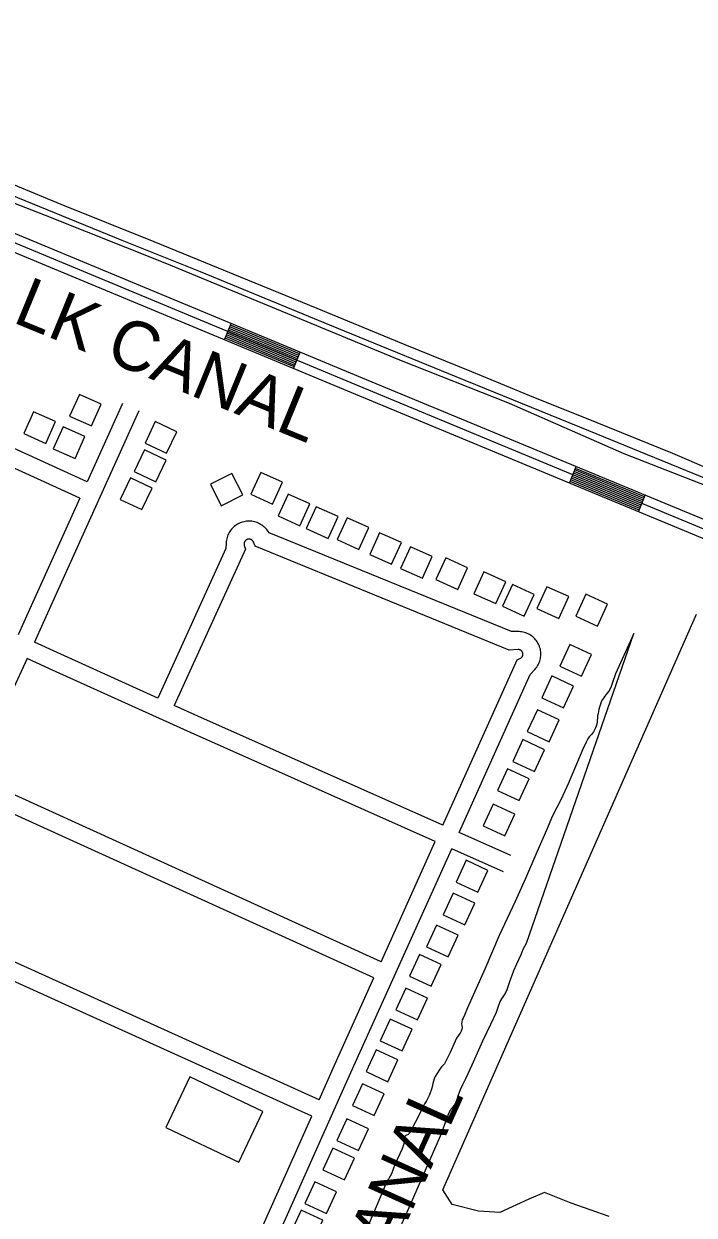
# Model space of a CAD drawing. Extents: x 3677843 to 3715951, y 511991 to 537744.
# Drawn here: x 3711919 to 3713040, y 533449 to 535442 of the extents above; entities that cross this region are included whole.
import ezdxf

# ---------------------------------------------------------------- set-up
doc = ezdxf.new("R2010")
doc.units = 0
for name, color, linetype in [('V-BLDG-OTLN', 7, 'Continuous'), ('V-FLOD-BASE', 7, 'Continuous'), ('V-LEVE-TOET', 7, 'Continuous'), ('V-RIVR-IDEN', 7, 'Continuous'), ('V-ROAD-CNTR', 7, 'Continuous'), ('V-SITE-VEGE', 7, 'Continuous'), ('V-TOPO-SHOR', 7, 'Continuous')]:
    doc.layers.add(name, color=color, linetype=linetype)

msp = doc.modelspace()

# ---------------------------------------------------------------- linework, layer by layer
at = {"layer": 'V-BLDG-OTLN'}
for points in [[(3711995.2, 534785.6), (3712031.8, 534769.3), (3712048.1, 534805.8), (3712011.5, 534822.1)], [(3711918.6, 534756.5), (3711955.2, 534740.2), (3711971.5, 534776.7), (3711934.9, 534793)], [(3711967.9, 534731.2), (3712004.4, 534714.9), (3712020.7, 534751.4), (3711984.2, 534767.7)], [(3712138.4, 534776.7), (3712121.3, 534740.5), (3712157.5, 534723.5), (3712174.6, 534759.6)], [(3712120.3, 534729.2), (3712103.3, 534693), (3712139.5, 534676), (3712156.5, 534712.1)], [(3712249, 534635.9), (3712284.8, 534653.9), (3712266.8, 534689.6), (3712231.1, 534671.7)], [(3712298.4, 534655.2), (3712334.8, 534638.7), (3712351.4, 534675.1), (3712314.9, 534691.6)], [(3712097, 534682.5), (3712080, 534646.3), (3712116.2, 534629.3), (3712133.2, 534665.5)], [(3712344.1, 534619), (3712380.5, 534602.4), (3712397.1, 534638.8), (3712360.6, 534655.4)], [(3712391.2, 534597.8), (3712427.6, 534581.3), (3712444.2, 534617.7), (3712407.7, 534634.2)], [(3712442.8, 534579.4), (3712479.2, 534562.8), (3712495.7, 534599.3), (3712459.3, 534615.8)], [(3712497.3, 534554.4), (3712533.7, 534537.9), (3712550.3, 534574.3), (3712513.8, 534590.8)], [(3712549, 534531), (3712585.4, 534514.5), (3712602, 534550.9), (3712565.6, 534567.4)], [(3712608, 534512.3), (3712644.4, 534495.7), (3712661, 534532.2), (3712624.6, 534548.7)], [(3712671.7, 534488.6), (3712708.1, 534472.1), (3712724.7, 534508.5), (3712688.3, 534525.1)], [(3712719.5, 534467.7), (3712755.9, 534451.2), (3712772.5, 534487.6), (3712736.1, 534504.2)], [(3712777.1, 534463.9), (3712813.5, 534447.3), (3712830.1, 534483.8), (3712793.6, 534500.3)], [(3712842.1, 534451.2), (3712878.5, 534434.7), (3712895.1, 534471.1), (3712858.6, 534487.7)], [(3712831.9, 534403.9), (3712815.1, 534367.6), (3712851.4, 534350.8), (3712868.2, 534387.1)], [(3712801.9, 534351.2), (3712785.1, 534314.8), (3712821.4, 534298.1), (3712838.2, 534334.4)], [(3712777.7, 534294.4), (3712760.9, 534258.1), (3712797.2, 534241.3), (3712814, 534277.7)], [(3712753.3, 534244.7), (3712736.5, 534208.3), (3712772.8, 534191.6), (3712789.6, 534227.9)], [(3712727.9, 534196), (3712711.2, 534159.6), (3712747.5, 534142.9), (3712764.2, 534179.2)], [(3712703.6, 534136.7), (3712686.9, 534100.4), (3712723.2, 534083.6), (3712740, 534119.9)], [(3712658.5, 534042.9), (3712641.8, 534006.6), (3712678.1, 533989.8), (3712694.8, 534026.1)], [(3712636.8, 533988), (3712620.1, 533951.7), (3712656.4, 533934.9), (3712673.1, 533971.2)], [(3712609, 533934.6), (3712592.2, 533898.3), (3712628.5, 533881.5), (3712645.3, 533917.8)], [(3712580.3, 533885.6), (3712563.6, 533849.3), (3712599.9, 533832.5), (3712616.7, 533868.9)], [(3712557.7, 533829.1), (3712541, 533792.8), (3712577.3, 533776), (3712594.1, 533812.3)], [(3712531.7, 533777.4), (3712515, 533741.1), (3712551.3, 533724.3), (3712568, 533760.6)], [(3712507.9, 533725.8), (3712491.1, 533689.5), (3712527.4, 533672.7), (3712544.2, 533709)], [(3712196.1, 533680.8), (3712155.9, 533595.9), (3712278.4, 533538), (3712318.6, 533622.9)], [(3712485.2, 533669.3), (3712468.5, 533633), (3712504.8, 533616.2), (3712521.6, 533652.5)], [(3712459, 533610.6), (3712442.2, 533574.3), (3712478.5, 533557.5), (3712495.3, 533593.8)], [(3712435.7, 533561.4), (3712418.9, 533525.1), (3712455.3, 533508.3), (3712472, 533544.6)], [(3712405.6, 533505.4), (3712388.8, 533469.1), (3712425.1, 533452.3), (3712441.9, 533488.6)], [(3712382.5, 533457.7), (3712365.7, 533421.4), (3712402, 533404.6), (3712418.8, 533441)]]:
    msp.add_lwpolyline(points, close=True, dxfattribs=at)
at = {"layer": 'V-FLOD-BASE'}
msp.add_lwpolyline([(3710843, 535866.3), (3710907.4, 535837.2), (3711072.6, 535762.5), (3711127.5, 535736.6), (3711129.8, 535735.2), (3711155.2, 535722.5), (3711175.1, 535703.8), (3711178.8, 535692.9), (3711181.5, 535672.5), (3711193.1, 535554.4), (3711202.5, 535456.8), (3711207.1, 535445.9), (3711214.3, 535437.2), (3711223.4, 535433.6), (3711336.8, 535384.9), (3711656.3, 535254.1), (3712082.4, 535080.1), (3712213.6, 535027.8), (3712430.1, 534938.5), (3712641.5, 534851.9), (3712863, 534761.8), (3713123.5, 534655.2), (3713360.4, 534557.7), (3713578.9, 534468.8)], dxfattribs=at)
at = {"layer": 'V-LEVE-TOET'}
for points in [[(3713579, 534458.2), (3713552.2, 534469.2), (3713347.1, 534557.1), (3712922.7, 534722.9), (3712731.2, 534806.7), (3712547.5, 534879.1), (3712350.5, 534960.6), (3712158.1, 535040.4), (3711954.8, 535121), (3711749.6, 535200.7), (3711542.7, 535287.2), (3711334, 535371.5), (3711208.2, 535418.4), (3711193.7, 535424.8), (3711183.3, 535432.1), (3711177.9, 535439.4), (3711172.4, 535461.2), (3711171.1, 535503.9), (3711166.2, 535580.1), (3711156.4, 535681.9), (3711154.1, 535689.6), (3711143.7, 535702.8), (3711109.2, 535725.5), (3711086.5, 535739.6)], [(3711240.5, 535445.2), (3711250, 535439.3), (3711271.8, 535429.3), (3711375.3, 535386.4), (3711509.2, 535335), (3711607.2, 535295.8), (3711746.1, 535239.8), (3711855, 535191.9), (3711980.7, 535140), (3712135.9, 535077.6), (3712292.9, 535013.8), (3712408.6, 534966), (3712556.1, 534905.4), (3712667.8, 534860.3), (3712764.4, 534820.3), (3712877.4, 534775.2), (3713003.6, 534723.7), (3713127, 534670.9)]]:
    msp.add_lwpolyline(points, dxfattribs=at)
at = {"layer": 'V-ROAD-CNTR'}
for p, q in [((3712254.1, 534913.1), (3712265.6, 534940.8)), ((3712369.5, 534865.1), (3712381.1, 534892.8)), ((3712831.4, 534673.5), (3712842.9, 534701.2)), ((3712946.9, 534625.6), (3712958.3, 534653.3))]:
    msp.add_line(p, q, dxfattribs=at)
for points in [[(3713571.2, 534368.8), (3713187.7, 534525.7), (3712473.9, 534821.7), (3711880.1, 535068.6), (3711443, 535245), (3711143.2, 535385.4), (3711140.1, 535387.3), (3711137.9, 535388.9), (3711135.7, 535390.4), (3711133.5, 535392), (3711131.3, 535393.6), (3711129.2, 535395.3), (3711127.1, 535397), (3711125, 535398.7), (3711122.9, 535400.5), (3711120.9, 535402.3), (3711104.8, 535417.4)], [(3713576.9, 534382.7), (3713193.4, 534539.6), (3712479.6, 534835.6), (3711885.8, 535082.5), (3711449, 535258.8), (3711150.5, 535398.5)], [(3712024.7, 534675.7), (3711146.6, 535076.5), (3711125, 535082.3), (3711101.9, 535082.8), (3711076.2, 535088.4), (3710976, 535130.5)], [(3713199.1, 534553.5), (3712485.4, 534849.4), (3711891.4, 535096.4)], [(3712012.3, 534648.4), (3711136.4, 535048.2), (3711120.8, 535052.4), (3711098.4, 535052.8), (3711067.1, 535059.6), (3711031.4, 535074.6)], [(3712375.3, 534878.9), (3712259.9, 534926.9)], [(3712376.5, 534881.7), (3712261, 534929.7)], [(3712377.6, 534884.5), (3712262.2, 534932.5)], [(3712378.8, 534887.3), (3712263.3, 534935.2)], [(3712379.9, 534890), (3712264.5, 534938)], [(3712370.7, 534867.9), (3712255.3, 534915.9)], [(3712371.8, 534870.6), (3712256.4, 534918.6)], [(3712373, 534873.4), (3712257.6, 534921.4)], [(3712374.1, 534876.2), (3712258.7, 534924.2)], [(3712083.8, 534806.6), (3712024.7, 534675.7)], [(3712111.1, 534794.3), (3711950.6, 534438.9), (3711936.4, 534407.7)], [(3712952.6, 534639.5), (3712837.1, 534687.3)], [(3712953.7, 534642.2), (3712838.3, 534690.1)], [(3712954.9, 534645), (3712839.4, 534692.9)], [(3712956, 534647.8), (3712840.6, 534695.7)], [(3712957.2, 534650.6), (3712841.7, 534698.4)], [(3712948, 534628.4), (3712832.5, 534676.3)], [(3712949.1, 534631.2), (3712833.7, 534679)], [(3712950.3, 534633.9), (3712834.8, 534681.8)], [(3712951.4, 534636.7), (3712836, 534684.6)], [(3712012.3, 534648.4), (3711923.3, 534451.3), (3711909.1, 534420.1)], [(3712328.8, 534590.8), (3712324.9, 534595.9), (3712323.4, 534597.6), (3712321.9, 534599.2), (3712320.2, 534600.7), (3712318.5, 534602.2), (3712316.7, 534603.5), (3712314.8, 534604.7), (3712312.8, 534605.8), (3712310.8, 534606.8), (3712308.7, 534607.6), (3712306.6, 534608.4), (3712304.4, 534609), (3712302.2, 534609.4), (3712300, 534609.8), (3712297.8, 534610), (3712295.6, 534610.1), (3712293.3, 534610.1), (3712291.1, 534609.9), (3712288.9, 534609.6), (3712286.7, 534609.1), (3712284.5, 534608.6), (3712282.4, 534607.9), (3712280.3, 534607.1), (3712278.2, 534606.1), (3712276.2, 534605.1), (3712274.3, 534603.9), (3712272.5, 534602.6), (3712270.7, 534601.2), (3712269, 534599.7), (3712267.5, 534598.2), (3712266, 534596.5), (3712264.6, 534594.7), (3712263.3, 534592.9), (3712262.1, 534591), (3712261, 534589), (3712260.1, 534587), (3712259.3, 534584.9), (3712258.6, 534582.8), (3712258, 534580.6), (3712257.5, 534578.4), (3712257.2, 534576.2), (3712257, 534573.9), (3712256.8, 534564.5)], [(3712734.2, 534425.5), (3712328.8, 534590.8)], [(3712305.4, 534568), (3712302.8, 534575), (3712302.6, 534575.4), (3712302.3, 534575.9), (3712302.1, 534576.3), (3712301.8, 534576.7), (3712301.5, 534577), (3712301.2, 534577.4), (3712300.9, 534577.8), (3712300.5, 534578.1), (3712300.2, 534578.4), (3712299.8, 534578.7), (3712299.4, 534578.9), (3712299, 534579.2), (3712298.5, 534579.4), (3712298.1, 534579.6), (3712297.6, 534579.7), (3712297.2, 534579.8), (3712296.7, 534579.9), (3712296.2, 534580), (3712295.7, 534580.1), (3712295.3, 534580.1), (3712294.8, 534580.1), (3712294.3, 534580), (3712293.8, 534580), (3712293.4, 534579.9), (3712292.9, 534579.8), (3712292.4, 534579.6), (3712292, 534579.4), (3712291.6, 534579.2), (3712291.1, 534579), (3712290.7, 534578.8), (3712290.3, 534578.5), (3712289.9, 534578.2), (3712289.6, 534577.9), (3712289.2, 534577.5), (3712288.9, 534577.2), (3712288.6, 534576.8), (3712288.3, 534576.4), (3712288.1, 534576), (3712287.9, 534575.6), (3712287.7, 534575.1), (3712287.5, 534574.7), (3712287.3, 534574.2), (3712287.2, 534573.8), (3712287.1, 534573.3), (3712287.1, 534572.8), (3712287, 534572.3), (3712287, 534571.9), (3712287, 534571.4), (3712287.1, 534570.9), (3712287.1, 534570.4), (3712287.2, 534570), (3712287.4, 534569.4), (3712289.3, 534563.5)], [(3712730.5, 534394.6), (3712305.4, 534568)], [(3712256.8, 534564.5), (3712142.9, 534314)], [(3712289.3, 534563.5), (3712170.2, 534301.6)], [(3712142.9, 534314), (3711974.1, 534390.4), (3711936.4, 534407.7)], [(3712765.8, 534353.8), (3712774, 534362.5), (3712775.4, 534364.2), (3712776.8, 534366), (3712778, 534367.9), (3712779.1, 534369.8), (3712780.1, 534371.8), (3712781, 534373.9), (3712781.7, 534376), (3712782.4, 534378.1), (3712782.9, 534380.3), (3712783.2, 534382.5), (3712783.5, 534384.8), (3712783.6, 534387), (3712783.5, 534389.2), (3712783.4, 534391.5), (3712783.1, 534393.7), (3712782.7, 534395.9), (3712782.1, 534398), (3712781.4, 534400.2), (3712780.6, 534402.3), (3712779.7, 534404.3), (3712778.6, 534406.3), (3712777.5, 534408.2), (3712776.2, 534410), (3712774.8, 534411.8), (3712773.3, 534413.5), (3712771.7, 534415), (3712770.1, 534416.5), (3712768.3, 534417.9), (3712766.5, 534419.2), (3712764.6, 534420.4), (3712762.6, 534421.4), (3712760.5, 534422.4), (3712758.5, 534423.2), (3712756.3, 534423.8), (3712754.2, 534424.4), (3712752, 534424.8), (3712749.7, 534425.1), (3712747.5, 534425.3), (3712734.2, 534425.5)], [(3712743.8, 534378), (3712749.4, 534380.8), (3712749.8, 534381), (3712750.2, 534381.2), (3712750.6, 534381.5), (3712751, 534381.8), (3712751.3, 534382.1), (3712751.6, 534382.5), (3712751.9, 534382.8), (3712752.2, 534383.2), (3712752.4, 534383.6), (3712752.6, 534384), (3712752.9, 534384.4), (3712753, 534384.8), (3712753.2, 534385.2), (3712753.3, 534385.7), (3712753.4, 534386.1), (3712753.5, 534386.6), (3712753.5, 534387), (3712753.6, 534387.5), (3712753.6, 534387.9), (3712753.5, 534388.4), (3712753.5, 534388.8), (3712753.4, 534389.3), (3712753.3, 534389.7), (3712753.1, 534390.2), (3712753, 534390.6), (3712752.8, 534391), (3712752.5, 534391.4), (3712752.3, 534391.8), (3712752, 534392.2), (3712751.8, 534392.6), (3712751.5, 534392.9), (3712751.1, 534393.2), (3712750.8, 534393.5), (3712750.4, 534393.8), (3712750.1, 534394.1), (3712749.7, 534394.3), (3712749.3, 534394.5), (3712748.8, 534394.7), (3712748.4, 534394.9), (3712748, 534395), (3712747.5, 534395.1), (3712747.1, 534395.2), (3712746.6, 534395.3), (3712746.2, 534395.3), (3712745.7, 534395.3), (3712730.5, 534394.6)], [(3711923.9, 534380.4), (3711898, 534323.7), (3711835.1, 534183.3)], [(3712607, 534074.2), (3712197.3, 534256.4), (3711961.7, 534363.1), (3711923.9, 534380.4)], [(3712619.3, 534101.6), (3712743.8, 534378)], [(3712646.7, 534089.4), (3712765.8, 534353.8)], [(3712619.3, 534101.6), (3712209.6, 534283.8), (3712170.2, 534301.6)], [(3712516.5, 533873.4), (3711835.1, 534183.3)], [(3712504.2, 533846.1), (3711822.8, 534155.9)], [(3712733.3, 534050.9), (3712646.7, 534089.4)], [(3712516.5, 533873.4), (3712607, 534074.2)], [(3711922.6, 532488.9), (3711948.2, 532545.5), (3712258.9, 533226), (3712313.4, 533347.1), (3712465.9, 533688), (3712634.4, 534062)], [(3712721.1, 534023.5), (3712634.4, 534062)], [(3712412.7, 533642.6), (3711730.9, 533950.7)], [(3712400.5, 533615.2), (3711716.3, 533924.3)], [(3712412.7, 533642.6), (3712438.5, 533700.3), (3712504.2, 533846.1)], [(3712207.9, 533186.5), (3712231.6, 533238.4), (3712286, 533359.4), (3712400.5, 533615.2)]]:
    msp.add_lwpolyline(points, dxfattribs=at)
at = {"layer": 'V-SITE-VEGE'}
for p, q in [((3712619.8, 533491.6), (3713043.7, 534454.8)), ((3712635.3, 533467.3), (3712619.8, 533491.6)), ((3712763.3, 533476.2), (3712714.7, 533454.1)), ((3712789.8, 533487.2), (3712763.3, 533476.2)), ((3712834, 533469.6), (3712789.8, 533487.2)), ((3712679.4, 533456.3), (3712635.3, 533467.3)), ((3712714.7, 533454.1), (3712679.4, 533456.3)), ((3712898, 533447.5), (3712834, 533469.6))]:
    msp.add_line(p, q, dxfattribs=at)
at = {"layer": 'V-TOPO-SHOR'}
for points in [[(3712759.5, 533904.3), (3712939.2, 534422.1), (3712908.7, 534354.8), (3712903.3, 534340.2), (3712901.4, 534333.8), (3712899.3, 534329.6), (3712897.1, 534326), (3712893.8, 534321.8), (3712890.8, 534317.5), (3712888.4, 534314.2), (3712886.7, 534311.7), (3712884.7, 534307.7), (3712883.3, 534304.2), (3712881.7, 534298.9), (3712880.6, 534295.1), (3712879.9, 534291.9), (3712879.2, 534288.5), (3712878.6, 534284.4), (3712878.1, 534280.4), (3712877.9, 534276.8), (3712877.9, 534274.4), (3712877.4, 534270.7), (3712876.2, 534267.5), (3712874.5, 534263.2), (3712871.4, 534257.9), (3712868.1, 534253.3), (3712864.6, 534249.3), (3712862.2, 534245.9), (3712859.2, 534240.5), (3712853.6, 534228.9), (3712829.3, 534170.8), (3712817.6, 534145.4), (3712803.3, 534117.5), (3712793.1, 534093.3), (3712776.8, 534056.3), (3712757.9, 534012.3), (3712740.4, 533974), (3712714, 533917.1), (3712690, 533860.9), (3712661.1, 533796.1), (3712655.6, 533784), (3712653.5, 533779.2), (3712652, 533776.4), (3712651.1, 533772.9), (3712651, 533769.6), (3712651.6, 533766.1), (3712651.8, 533763.3), (3712651.2, 533760.3), (3712650.3, 533757.1), (3712648.6, 533753.8), (3712646.5, 533750.9), (3712645, 533749.4), (3712642.7, 533745.4), (3712631.9, 533721.6), (3712622.2, 533702.3), (3712619.2, 533699.4), (3712617.2, 533697.3), (3712614.8, 533693.7), (3712609.4, 533685.7), (3712606.7, 533681.5), (3712605, 533677.6), (3712603.7, 533673.5), (3712602.7, 533669.9), (3712602.1, 533666.9), (3712601, 533661.7), (3712597.1, 533650.5), (3712595.1, 533646.1), (3712592.1, 533640.6), (3712588.9, 533635.4), (3712585.3, 533628.8), (3712578.2, 533613.9), (3712564, 533586.7), (3712561.6, 533584.3), (3712557.6, 533582.8), (3712555.9, 533581.1), (3712555, 533579.1), (3712554.9, 533575.7), (3712555.1, 533571.1), (3712554, 533566.9), (3712551.3, 533560.4), (3712539.2, 533534), (3712533.5, 533518.8), (3712524.1, 533502), (3712503.4, 533452.6), (3712488.4, 533418.1)], [(3712504, 533330.1), (3712563, 533462.2), (3712615.6, 533582), (3712627.2, 533613.5), (3712629.7, 533619.8), (3712632.3, 533624.9), (3712633.6, 533627.1), (3712635.3, 533628.9), (3712637, 533630.6), (3712639.2, 533633.4), (3712641.8, 533638.2), (3712643.7, 533643.5), (3712645.9, 533650.8), (3712649.2, 533659.7), (3712652.9, 533667.8), (3712658, 533678.2), (3712662, 533686.4), (3712668.9, 533700.7), (3712686.5, 533741), (3712700, 533769.1), (3712709.1, 533789), (3712712.5, 533798.9), (3712715.6, 533806.9), (3712719.2, 533812.8), (3712723.9, 533819.7), (3712727.3, 533826.9), (3712729.4, 533833.4), (3712732.3, 533842.1), (3712735.3, 533850.9), (3712738.6, 533858.8), (3712743.6, 533869.8), (3712746.8, 533876.9), (3712750.5, 533885.5), (3712754.1, 533894.1), (3712759.5, 533904.3)]]:
    msp.add_lwpolyline(points, dxfattribs=at)

# ---------------------------------------------------------------- texts
at = {"layer": 'V-RIVR-IDEN'}
for s, rotation, p in [('FLORIDA WALK CANAL', 337.6865, (3711258.8, 535205.7)), ('CANAL', 65.7161, (3712503, 533311.9))]:
    msp.add_text(s, height=83, rotation=rotation, dxfattribs=at).set_placement(p)

doc.saveas('drawing.dxf')
